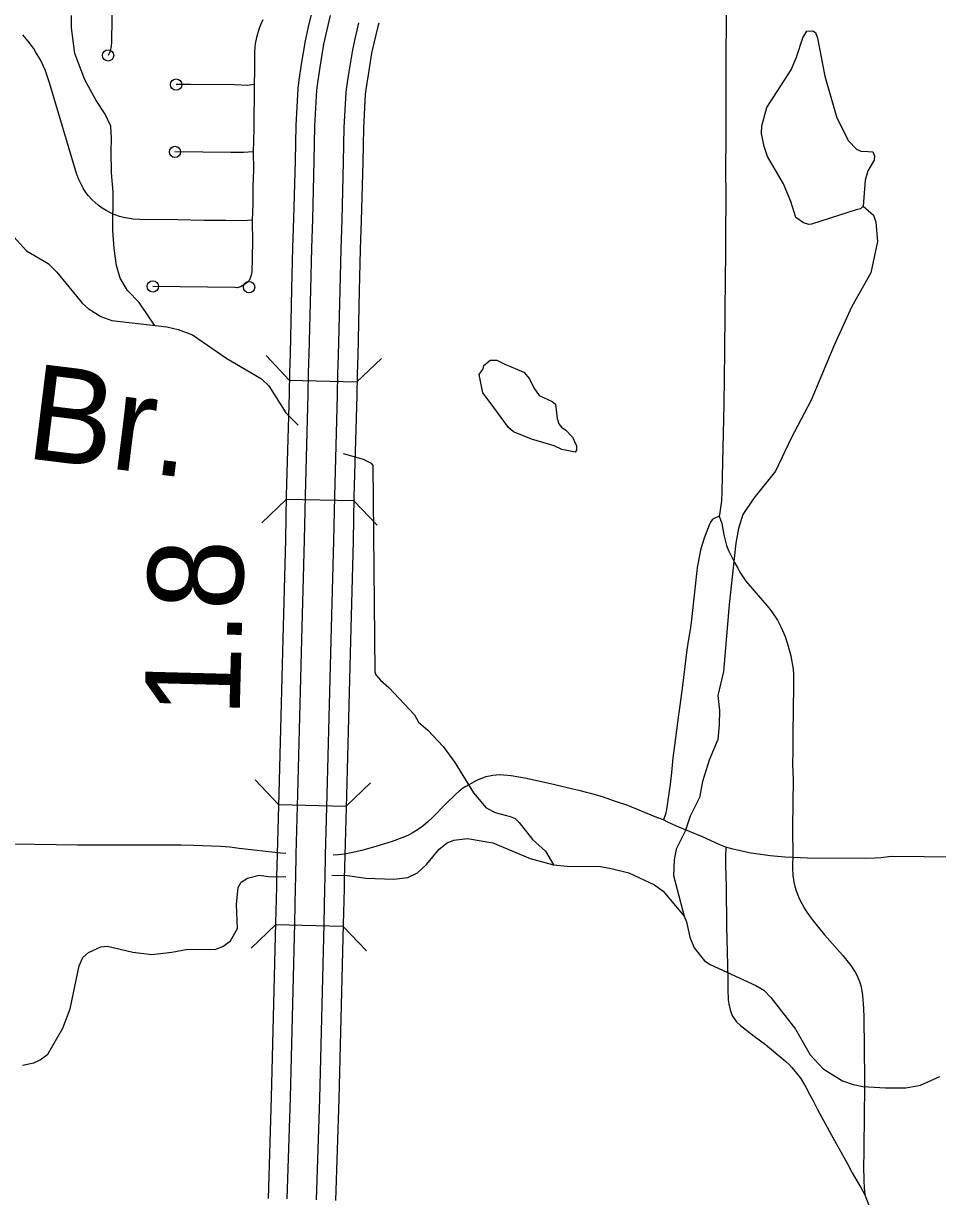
# Model space of a CAD drawing. Extents: x -19 to 366, y -4 to 359.
# Drawn here: x 147.665 to 148.432, y 189.166 to 190.151 of the extents above; entities that cross this region are included whole.
import ezdxf

# ---------------------------------------------------------------- set-up
doc = ezdxf.new("R2010")
doc.units = 0
for name, color, linetype in [('Level 19', 7, 'Continuous'), ('Level 33', 7, 'Continuous'), ('Level 35', 7, 'Continuous'), ('Level 39', 7, 'Continuous'), ('Level 48', 7, 'Continuous'), ('Level 60', 7, 'Continuous')]:
    doc.layers.add(name, color=color, linetype=linetype)

msp = doc.modelspace()

# ---------------------------------------------------------------- linework, layer by layer
at = {"layer": 'Level 19'}
for points in [[(147.9069, 190.16197), (147.90355, 190.14846), (147.90105, 190.13668), (147.89784, 190.1171), (147.89567, 190.10356), (147.89483, 190.09663), (147.89317, 190.06536), (147.89266, 190.03594), (147.89142, 189.98733), (147.89059, 189.96285), (147.88977, 189.92818), (147.88847, 189.87383), (147.88792, 189.85819), (147.8876, 189.84012), (147.8852, 189.75478), (147.88449, 189.71755), (147.88228, 189.63423), (147.87889, 189.50433), (147.87755, 189.45379)], [(147.89364, 189.45336), (147.89498, 189.5039), (147.89837, 189.6338), (147.90059, 189.71718), (147.9013, 189.7544), (147.90369, 189.83976), (147.90401, 189.85776), (147.90456, 189.87335), (147.90587, 189.9278), (147.90668, 189.96239), (147.90751, 189.98685), (147.90875, 190.0356), (147.90926, 190.06479), (147.91088, 190.09523), (147.91161, 190.10132), (147.91373, 190.11453), (147.91687, 190.13371), (147.91924, 190.14485), (147.92247, 190.1579)], [(147.91825, 189.45271), (147.9196, 189.50326), (147.92298, 189.63316), (147.9252, 189.71662), (147.92591, 189.75382), (147.92831, 189.8392), (147.92862, 189.85711), (147.92917, 189.87262), (147.93048, 189.92721), (147.93129, 189.96168), (147.93212, 189.98612), (147.93337, 190.03507), (147.93387, 190.06392), (147.93542, 190.0931), (147.936, 190.0979), (147.93803, 190.11059), (147.94108, 190.12915), (147.94324, 190.13933), (147.94629, 190.15166)], [(147.96294, 190.15147), (147.96187, 190.14758), (147.95893, 190.13572), (147.9569, 190.12617), (147.95392, 190.10801), (147.95195, 190.09566), (147.95147, 190.0917), (147.94996, 190.06335), (147.94946, 190.03473), (147.94822, 189.98564), (147.94739, 189.96122), (147.94658, 189.92683), (147.94526, 189.87214), (147.94472, 189.85668), (147.9444, 189.83883), (147.94201, 189.75344), (147.9413, 189.71625), (147.93908, 189.63273), (147.93569, 189.50283), (147.93434, 189.45228)], [(147.87755, 189.45379), (147.87711, 189.43401), (147.87693, 189.42597), (147.87625, 189.39572), (147.87261, 189.24914), (147.8699, 189.16431)], [(147.88599, 189.1638), (147.8887, 189.24868), (147.89234, 189.39534), (147.89302, 189.4256), (147.89321, 189.43365), (147.89364, 189.45336)], [(147.9106, 189.16301), (147.91331, 189.24798), (147.91696, 189.39475), (147.91764, 189.42504), (147.91782, 189.4331), (147.91825, 189.45271)], [(147.93434, 189.45228), (147.93392, 189.43274), (147.93373, 189.42467), (147.93305, 189.39437), (147.9294, 189.24753), (147.92669, 189.1625)]]:
    msp.add_lwpolyline(points, dxfattribs=at)
at = {"layer": 'Level 33'}
for points in [[(148.2574, 190.34931), (148.25583, 190.27346), (148.25536, 190.22827), (148.25522, 190.19649), (148.25442, 190.1274), (148.25428, 190.079), (148.25435, 190.05135), (148.25415, 190.03203), (148.25426, 190.00215)], [(147.74026, 190.21341), (147.73941, 190.20795), (147.73928, 190.20593), (147.73916, 190.17581), (147.73852, 190.13558), (147.73817, 190.13207), (147.73743, 190.12834), (147.73678, 190.12642), (147.73559, 190.12432)], [(147.86564, 190.15427), (147.86361, 190.1501), (147.86218, 190.14621), (147.86016, 190.13929), (147.85915, 190.13421), (147.85884, 190.13125), (147.85865, 190.1272), (147.85868, 190.11138), (147.85836, 190.09993)], [(147.85656, 189.98586), (147.84854, 189.98548), (147.83449, 189.98577), (147.81639, 189.98581), (147.7943, 189.98633), (147.76218, 189.98656), (147.75665, 189.98694), (147.74856, 189.98822), (147.74529, 189.9891), (147.74201, 189.99026), (147.73772, 189.99209), (147.7339, 189.99399), (147.73057, 189.99607), (147.72732, 189.99847), (147.72226, 190.0031), (147.71893, 190.00668), (147.71684, 190.00924), (147.71455, 190.01284), (147.71065, 190.02058), (147.70909, 190.02512), (147.68646, 190.10146), (147.68309, 190.11127), (147.68101, 190.11595), (147.67876, 190.12054), (147.67479, 190.1275), (147.67293, 190.13034), (147.66814, 190.13672), (147.66394, 190.14171)], [(147.85836, 190.09993), (147.85232, 190.09921), (147.84195, 190.09961), (147.80474, 190.10002), (147.7928, 190.09982)], [(147.85836, 190.09993), (147.85789, 190.06251), (147.8574, 190.04327)], [(147.8574, 190.04327), (147.84922, 190.0427), (147.83863, 190.04292), (147.79179, 190.04333)], [(147.8574, 190.04327), (147.85764, 190.02824), (147.85723, 190.01411), (147.85729, 189.99954), (147.85656, 189.98586)], [(148.25426, 190.00215), (148.25395, 189.97608), (148.25399, 189.95576), (148.25374, 189.93883), (148.25328, 189.87588), (148.25262, 189.83126)], [(147.85656, 189.98586), (147.857, 189.96704), (147.85651, 189.95655), (147.8565, 189.95375), (147.85639, 189.94246), (147.85583, 189.93985), (147.85493, 189.93724), (147.85402, 189.93528), (147.85214, 189.93329)], [(147.85214, 189.93329), (147.84961, 189.9316), (147.84677, 189.9299), (147.84388, 189.92917), (147.84196, 189.92931), (147.7732, 189.93033)], [(148.25262, 189.83126), (148.2511, 189.75794), (148.25076, 189.75031), (148.24891, 189.73832), (148.24889, 189.73746)], [(148.24889, 189.73746), (148.24463, 189.73524), (148.24279, 189.73412), (148.2414, 189.73229), (148.24086, 189.73125), (148.2364, 189.71965), (148.23435, 189.71363), (148.23308, 189.70866), (148.23071, 189.69706), (148.23025, 189.69421), (148.23004, 189.69142), (148.22561, 189.65058), (148.22461, 189.64363), (148.22288, 189.63402), (148.22149, 189.62496), (148.21804, 189.59487), (148.2148, 189.57227), (148.21455, 189.57043), (148.21136, 189.54477), (148.20983, 189.53433), (148.2087, 189.52202), (148.2076, 189.51231), (148.20455, 189.49083), (148.20362, 189.48711), (148.20208, 189.48218)], [(148.24889, 189.73746), (148.251, 189.73106), (148.25277, 189.72176), (148.25503, 189.71279), (148.2567, 189.70861), (148.26159, 189.69848), (148.26444, 189.69364), (148.26607, 189.69038), (148.2712, 189.68284), (148.29035, 189.66029), (148.29287, 189.65694), (148.2977, 189.64986), (148.30089, 189.64379), (148.30405, 189.63618), (148.30675, 189.62826), (148.30886, 189.6201), (148.31086, 189.6087), (148.31117, 189.60475), (148.31114, 189.59065), (148.31087, 189.57922), (148.31085, 189.57515), (148.31071, 189.55456), (148.31071, 189.54011), (148.31038, 189.52909), (148.31077, 189.51617), (148.31037, 189.47624), (148.31064, 189.45069)], [(148.20208, 189.48218), (148.19509, 189.48472), (148.17193, 189.49426), (148.16241, 189.49736), (148.1507, 189.50152), (148.14183, 189.50423), (148.13732, 189.50533), (148.13239, 189.50655), (148.12704, 189.50786), (148.11066, 189.51166), (148.08691, 189.51694), (148.0805, 189.51823), (148.07403, 189.5192), (148.06752, 189.51986), (148.06456, 189.51995), (148.06162, 189.51984), (148.05867, 189.51952), (148.05578, 189.51901), (148.05291, 189.51831), (148.04541, 189.51564), (148.03616, 189.5104), (148.03326, 189.50847), (148.03051, 189.50635), (148.0279, 189.50405), (148.01904, 189.49536), (148.0081, 189.48414), (148.00419, 189.48048), (148.00005, 189.47706), (147.99715, 189.4749), (147.99413, 189.47289), (147.99104, 189.47104), (147.98782, 189.46936), (147.98455, 189.46785), (147.97424, 189.46417), (147.96139, 189.46002), (147.94873, 189.45646), (147.93965, 189.45444), (147.93423, 189.45353), (147.92875, 189.45291), (147.92463, 189.45266)], [(148.25439, 189.45942), (148.24876, 189.46166), (148.23481, 189.46797), (148.21294, 189.47695), (148.20562, 189.48028), (148.20208, 189.48218)], [(147.8074, 189.46078), (147.79695, 189.46098), (147.73208, 189.4609), (147.70993, 189.46102), (147.65581, 189.46189)], [(147.88492, 189.45399), (147.88073, 189.45423), (147.8458, 189.45818), (147.8379, 189.45919), (147.82997, 189.45989), (147.8074, 189.46078)], [(148.25439, 189.45942), (148.25405, 189.45179), (148.25396, 189.44455), (148.25453, 189.42628), (148.25501, 189.39285), (148.25596, 189.34928), (148.256, 189.34008)], [(148.31064, 189.45069), (148.30402, 189.45094), (148.29158, 189.45206), (148.27957, 189.45361), (148.27377, 189.45462), (148.26549, 189.45645), (148.26022, 189.45773), (148.25439, 189.45942)], [(148.31064, 189.45069), (148.31025, 189.44553), (148.31025, 189.44172), (148.31067, 189.43544), (148.31143, 189.42988), (148.31229, 189.42627), (148.31345, 189.42264), (148.31605, 189.41628), (148.31817, 189.41189), (148.32015, 189.40832), (148.32234, 189.40481), (148.32519, 189.40068), (148.32767, 189.39743), (148.33729, 189.38572), (148.35251, 189.36842), (148.35935, 189.35985), (148.36297, 189.35439), (148.3644, 189.3518), (148.36655, 189.34651), (148.36789, 189.3421), (148.36856, 189.33872), (148.36908, 189.3348), (148.36987, 189.32404), (148.37014, 189.316), (148.37077, 189.26461), (148.37065, 189.22668), (148.37035, 189.21385), (148.37026, 189.20266)], [(148.4474, 189.45093), (148.39429, 189.45146), (148.39107, 189.4513), (148.38487, 189.45048), (148.37986, 189.45002), (148.37165, 189.4498), (148.3229, 189.4502), (148.31064, 189.45069)], [(148.256, 189.34008), (148.25641, 189.33094), (148.25682, 189.32763), (148.25798, 189.32271), (148.25877, 189.32021), (148.25994, 189.31745), (148.26124, 189.31527)], [(148.26124, 189.31527), (148.26345, 189.31256), (148.26664, 189.30965), (148.27823, 189.30064), (148.28756, 189.29361), (148.30487, 189.2793), (148.30763, 189.2767), (148.30985, 189.27435), (148.31617, 189.26649), (148.31754, 189.26451), (148.32143, 189.25775), (148.32457, 189.25178), (148.32772, 189.2462), (148.3314, 189.23896), (148.3427, 189.21805), (148.35665, 189.19345), (148.36051, 189.18584), (148.36447, 189.17902), (148.36772, 189.17357), (148.37112, 189.16737)], [(148.37026, 189.20266), (148.37005, 189.1914), (148.37025, 189.17919), (148.37045, 189.17315), (148.37112, 189.16737)], [(148.37112, 189.16737), (148.37435, 189.15851), (148.37685, 189.15323), (148.38665, 189.13454), (148.41873, 189.07539)]]:
    msp.add_lwpolyline(points, dxfattribs=at)
for centre in [(147.73559, 190.12432), (147.7928, 190.09982), (147.79179, 190.04333), (147.7732, 189.93033), (147.85403, 189.92968)]:
    msp.add_circle(centre, 0.00473, dxfattribs=at)
at = {"layer": 'Level 35'}
for points in [[(147.77471, 189.89765), (147.76174, 189.91672), (147.75187, 189.92678), (147.74562, 189.93716), (147.74259, 189.94785), (147.74059, 189.96213), (147.73973, 189.97734), (147.73976, 190.00944), (147.73836, 190.0258), (147.73813, 190.04403), (147.73852, 190.05447), (147.73795, 190.06493), (147.73321, 190.07508), (147.72565, 190.08643), (147.71611, 190.1039), (147.7078, 190.12608), (147.70479, 190.14741), (147.7048, 190.15786)], [(148.32619, 189.98249), (148.32392, 189.98229), (148.31955, 189.9836), (148.31327, 189.98813), (148.30884, 190.00178), (148.30271, 190.01637), (148.28933, 190.03948), (148.28645, 190.04782), (148.28431, 190.05863), (148.28448, 190.06528), (148.28877, 190.08049), (148.30913, 190.11228), (148.31364, 190.12293), (148.31888, 190.13909), (148.32246, 190.1448), (148.32739, 190.14501), (148.32967, 190.14369), (148.33121, 190.13876), (148.33742, 190.10689), (148.34744, 190.07181), (148.35739, 190.05268), (148.36406, 190.04549), (148.36786, 190.0438), (148.37374, 190.04363), (148.37792, 190.04327), (148.37926, 190.04005), (148.37889, 190.03625), (148.37362, 190.0275), (148.37138, 190.0197), (148.36957, 189.99767), (148.3675, 189.99539), (148.36371, 189.99461)], [(148.36957, 189.99767), (148.37827, 189.99018), (148.38021, 189.98437), (148.38166, 189.96817), (148.3761, 189.9418), (148.36018, 189.9135), (148.34563, 189.88146), (148.32599, 189.83486), (148.30925, 189.80283), (148.29615, 189.77516), (148.27796, 189.75259), (148.2685, 189.73875), (148.26487, 189.72711), (148.26268, 189.71473), (148.25704, 189.66303), (148.25231, 189.60697), (148.24758, 189.58658), (148.24904, 189.57421), (148.24868, 189.56219), (148.24758, 189.54981), (148.24031, 189.53234), (148.23485, 189.5145), (148.2323, 189.50103), (148.2243, 189.48538), (148.2203, 189.47264), (148.21266, 189.45771), (148.21084, 189.44861), (148.21048, 189.4355), (148.21339, 189.42385), (148.2194, 189.40127)], [(148.36371, 189.99461), (148.32619, 189.98249)], [(147.65402, 189.97471), (147.66698, 189.96034), (147.68543, 189.94959), (147.69248, 189.94241), (147.71403, 189.91611), (147.7188, 189.91176), (147.72964, 189.90516), (147.73876, 189.90178), (147.78489, 189.89647), (147.79438, 189.89424), (147.80636, 189.88973), (147.83528, 189.86973), (147.86457, 189.85276), (147.87067, 189.84672), (147.88499, 189.82418), (147.89526, 189.81368)], [(148.05647, 189.83269), (148.05018, 189.84083), (148.04726, 189.8562), (148.05066, 189.86115), (148.05122, 189.864), (148.05632, 189.86838), (148.06201, 189.86841), (148.06867, 189.86502), (148.08482, 189.85825), (148.08959, 189.85258), (148.09323, 189.845), (148.09762, 189.83856), (148.10864, 189.83367), (148.11131, 189.83141), (148.11269, 189.81945), (148.11404, 189.8149), (148.11632, 189.81206), (148.12013, 189.80961), (148.12566, 189.80375), (148.12891, 189.79655), (148.12893, 189.79275), (148.1278, 189.79123), (148.11678, 189.79346), (148.11032, 189.79647), (148.09113, 189.80189), (148.07612, 189.80828), (148.07193, 189.81168)], [(148.07193, 189.81168), (148.05647, 189.83269)], [(147.93304, 189.79009), (147.94982, 189.78511), (147.95648, 189.78172), (147.95782, 189.77983), (147.9597, 189.6065), (147.96047, 189.60403), (147.96428, 189.59949), (147.97133, 189.59345), (147.99287, 189.57038), (147.99622, 189.56442)], [(147.99622, 189.56442), (148.00415, 189.55756), (148.01711, 189.54395), (148.02684, 189.53032), (148.04251, 189.50494), (148.05319, 189.49227), (148.06061, 189.48831), (148.07333, 189.48514), (148.07751, 189.48326), (148.08094, 189.48005), (148.09201, 189.46566), (148.10305, 189.45584), (148.10955, 189.44447)], [(147.9236, 189.43571), (147.93675, 189.43558), (147.95194, 189.43336), (147.97547, 189.43233), (147.98723, 189.43389), (147.99556, 189.43773), (148.00293, 189.44478), (148.01368, 189.45774), (148.02049, 189.46289), (148.02599, 189.46519), (148.03736, 189.46657), (148.05882, 189.46305), (148.09018, 189.4499), (148.10955, 189.44447), (148.12113, 189.44338), (148.14902, 189.44293), (148.15814, 189.44145), (148.17295, 189.43772), (148.19443, 189.42775), (148.20167, 189.42246), (148.2194, 189.40127)], [(147.66385, 189.27609), (147.67333, 189.27802), (147.67863, 189.2807), (147.68506, 189.28548), (147.69767, 189.30717), (147.70387, 189.32353), (147.7113, 189.35963), (147.7145, 189.36667), (147.71922, 189.37087), (147.72945, 189.37566), (147.73514, 189.37606), (147.75641, 189.37121), (147.77235, 189.36919), (147.78923, 189.37097), (147.8025, 189.3735), (147.82527, 189.37321), (147.83209, 189.3759), (147.83852, 189.38049), (147.84416, 189.39095), (147.84351, 189.41126), (147.84478, 189.42551), (147.84741, 189.42989), (147.85271, 189.43332), (147.86257, 189.43583), (147.87035, 189.43454), (147.88497, 189.43444)], [(148.2194, 189.40127), (148.22132, 189.39653), (148.22403, 189.38364), (148.22786, 189.37473), (148.23645, 189.36375), (148.24121, 189.36074), (148.27961, 189.34324), (148.28626, 189.33909), (148.29217, 189.33304), (148.31278, 189.30636), (148.3252, 189.28477), (148.33607, 189.27304), (148.35224, 189.26305), (148.36136, 189.25986), (148.36952, 189.25838), (148.38831, 189.25713), (148.40557, 189.2572), (148.4179, 189.25934), (148.43418, 189.26662)]]:
    msp.add_lwpolyline(points, dxfattribs=at)
at = {"layer": 'Level 39'}
for p, q in [((147.8878, 189.8516), (147.86824, 189.8722)), ((147.9446, 189.85013), (147.9652, 189.86969)), ((147.8878, 189.8516), (147.9446, 189.85013)), ((147.88514, 189.75147), (147.86464, 189.7318)), ((147.94195, 189.75029), (147.88514, 189.75147)), ((147.94195, 189.75029), (147.96162, 189.72979)), ((147.87865, 189.49524), (147.8591, 189.51585)), ((147.93545, 189.49373), (147.95606, 189.51328)), ((147.87865, 189.49524), (147.93545, 189.49373)), ((147.87621, 189.39414), (147.85564, 189.37454)), ((147.93301, 189.39277), (147.87621, 189.39414)), ((147.93301, 189.39277), (147.95261, 189.37221))]:
    msp.add_line(p, q, dxfattribs=at)
at = {"layer": 'Level 60'}
for points in [[(154.11585, 1.87092), (153.9063, 10.48743), (153.69602, 19.10409), (153.48501, 27.72087), (153.27327, 36.3378), (153.0608, 44.95486), (152.84759, 53.57206), (152.63366, 62.1894), (152.419, 70.80688), (152.20362, 79.42449), (151.98751, 88.04225), (151.77068, 96.66014), (151.55312, 105.27817), (151.33484, 113.89634), (151.11584, 122.51465), (150.89612, 131.13311), (150.67568, 139.7517), (150.45452, 148.37043), (150.23264, 156.98931), (150.01005, 165.60832), (149.78674, 174.22748), (149.56272, 182.84677), (149.33799, 191.46621), (149.11254, 200.0858), (148.88638, 208.70552), (148.65952, 217.32539), (148.43194, 225.9454), (148.20366, 234.56555), (147.97466, 243.18584), (147.74497, 251.80628), (147.51457, 260.42687), (147.28346, 269.04759), (147.05165, 277.66846), (146.81914, 286.28948), (146.58593, 294.91064), (146.35202, 303.53194), (146.11742, 312.15339), (145.88211, 320.77499), (145.64611, 329.39673), (145.40941, 338.01861), (145.17202, 346.64065)], [(0, 189.51617), (7.11214, 189.52059), (14.22427, 189.53386), (21.33637, 189.55597), (28.44845, 189.58693), (35.56048, 189.62672), (42.67245, 189.67537), (49.78436, 189.73285), (56.89619, 189.79918), (64.00793, 189.87436), (71.11958, 189.95838), (78.23111, 190.05124), (85.34253, 190.15294), (92.45381, 190.26349), (99.56495, 190.38288), (106.67593, 190.51112), (113.78675, 190.6482), (120.89739, 190.79412), (128.00785, 190.94888), (135.11811, 191.11248), (142.22816, 191.28493), (149.33799, 191.46621), (156.44759, 191.65634), (163.55694, 191.85531), (170.66605, 192.06312), (177.77489, 192.27977), (184.88345, 192.50526), (191.99173, 192.73959), (199.09971, 192.98276), (206.20739, 193.23477), (213.31474, 193.49561), (220.42177, 193.7653), (227.52845, 194.04382), (234.63479, 194.33118), (241.74076, 194.62738), (248.84635, 194.93241), (255.95157, 195.24628), (263.05638, 195.56898), (270.16079, 195.90052), (277.26478, 196.24089), (284.36834, 196.5901), (291.47147, 196.94814), (298.57414, 197.31501), (305.67635, 197.69072), (312.77809, 198.07525), (319.87934, 198.46862), (326.9801, 198.87082), (334.08035, 199.28185), (341.18009, 199.7017)], [(0, 180.89994), (7.12284, 180.90436), (14.24566, 180.9176), (21.36847, 180.93968), (28.49124, 180.97058), (35.61397, 181.01031), (42.73664, 181.05888), (49.85925, 181.11627), (56.98178, 181.18249), (64.10422, 181.25754), (71.22656, 181.34142), (78.3488, 181.43413), (85.47091, 181.53567), (92.5929, 181.64603), (99.71474, 181.76523), (106.83643, 181.89325), (113.95795, 182.0301), (121.0793, 182.17578), (128.20046, 182.33029), (135.32143, 182.49362), (142.44218, 182.66579), (149.56272, 182.84677), (156.68303, 183.03659), (163.8031, 183.23523), (170.92291, 183.4427), (178.04247, 183.65899), (185.16175, 183.88411), (192.28074, 184.11805), (199.39944, 184.36082), (206.51784, 184.61242), (213.63591, 184.87283), (220.75366, 185.14207), (227.87107, 185.42014), (234.98813, 185.70702), (242.10483, 186.00273), (249.22115, 186.30726), (256.33709, 186.62061), (263.45264, 186.94279), (270.56779, 187.27378), (277.68251, 187.61359), (284.79682, 187.96222), (291.91068, 188.31967), (299.02409, 188.68594), (306.13705, 189.06103), (313.24954, 189.44494), (320.36154, 189.83766), (327.47305, 190.23919), (334.58406, 190.64954), (341.69455, 191.06871)]]:
    msp.add_spline(points, degree=3, dxfattribs=at)

# ---------------------------------------------------------------- texts
at = {"layer": 'Level 35'}
msp.add_text('Br.', height=0.08, rotation=352.96526, dxfattribs=at).set_placement((147.66523, 189.78623))
at = {"layer": 'Level 48'}
msp.add_text('1.8', height=0.08, rotation=88.49263, dxfattribs=at).set_placement((147.84602, 189.56829))

doc.saveas('drawing.dxf')
